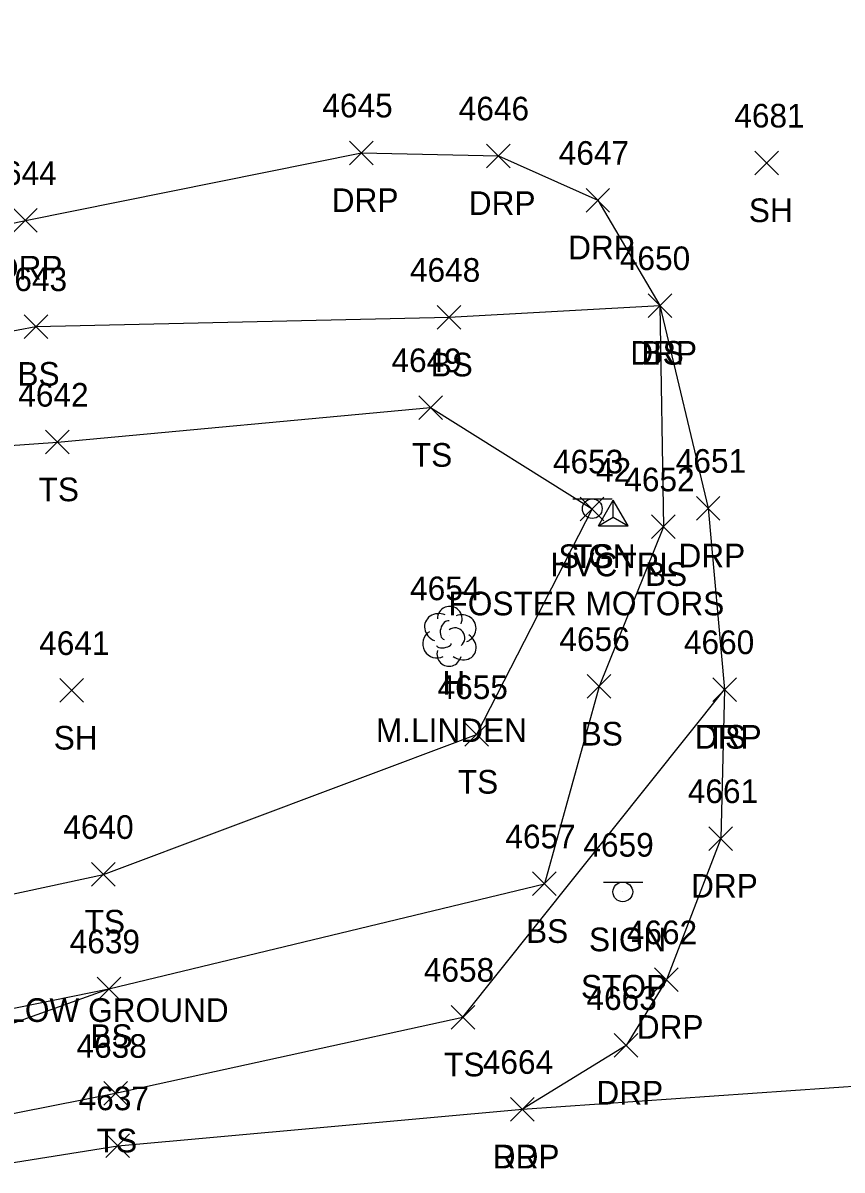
# Model space of a CAD drawing. Extents: x 1472233 to 1475777, y 540726 to 543442.
# Drawn here: x 1474819.6 to 1474888.9, y 541705.9 to 541803 of the extents above; entities that cross this region are included whole.
import ezdxf

# ---------------------------------------------------------------- set-up
doc = ezdxf.new("R2010")
doc.units = 0
for name, color, linetype in [('C_A', 7, 'Continuous'), ('C_I', 7, 'Continuous'), ('CPSM', 7, 'Continuous'), ('L_A', 7, 'Continuous'), ('L_C', 7, 'Continuous'), ('L_I', 7, 'Continuous'), ('L_TIC', 7, 'Continuous'), ('LELB', 7, 'Continuous'), ('LTD', 7, 'Continuous'), ('M_C', 7, 'Continuous'), ('P_A', 7, 'Continuous'), ('P_I', 7, 'Continuous'), ('P_TIC', 7, 'Continuous'), ('PET', 7, 'Continuous'), ('R_A', 7, 'Continuous'), ('R_I', 7, 'Continuous'), ('R_TIC', 7, 'Continuous'), ('RDP', 7, 'Continuous'), ('S_A', 7, 'Continuous'), ('S_C', 7, 'Continuous'), ('S_I', 7, 'Continuous'), ('SSGN', 7, 'Continuous')]:
    doc.layers.add(name, color=color, linetype=linetype)

msp = doc.modelspace()

# ---------------------------------------------------------------- linework, layer by layer
at = {"layer": 'CPSM'}
for p, q in [((1474868.316, 541760.44), (1474869.566, 541762.605)), ((1474870.816, 541760.44), (1474869.566, 541762.605)), ((1474869.566, 541761.162), (1474869.566, 541762.605)), ((1474868.316, 541760.44), (1474869.566, 541761.162)), ((1474868.316, 541760.44), (1474870.816, 541760.44)), ((1474869.566, 541761.162), (1474869.566, 541761.162)), ((1474869.566, 541761.162), (1474870.816, 541760.44))]:
    msp.add_line(p, q, dxfattribs=at)
at = {"layer": 'L_TIC'}
for points in [[(1474881.537, 541790.121), (1474883.537, 541792.121)], [(1474883.537, 541790.121), (1474881.537, 541792.121)], [(1474872.512, 541778.06), (1474874.512, 541780.06)], [(1474874.512, 541778.06), (1474872.512, 541780.06)], [(1474854.673, 541777.074), (1474856.673, 541779.074)], [(1474856.673, 541777.074), (1474854.673, 541779.074)], [(1474819.732, 541776.286), (1474821.732, 541778.286)], [(1474821.732, 541776.286), (1474819.732, 541778.286)], [(1474853.119, 541769.432), (1474855.119, 541771.432)], [(1474855.119, 541769.432), (1474853.119, 541771.432)], [(1474821.552, 541766.514), (1474823.552, 541768.514)], [(1474823.552, 541766.514), (1474821.552, 541768.514)], [(1474866.767, 541760.865), (1474868.767, 541762.865)], [(1474868.767, 541760.865), (1474866.767, 541762.865)], [(1474872.801, 541759.354), (1474874.801, 541761.354)], [(1474874.801, 541759.354), (1474872.801, 541761.354)], [(1474867.368, 541745.852), (1474869.368, 541747.852)], [(1474869.368, 541745.852), (1474867.368, 541747.852)], [(1474822.751, 541745.511), (1474824.751, 541747.511)], [(1474824.751, 541745.511), (1474822.751, 541747.511)], [(1474877.975, 541745.586), (1474879.975, 541747.586)], [(1474879.975, 541745.586), (1474877.975, 541747.586)], [(1474857.007, 541741.786), (1474859.007, 541743.786)], [(1474859.007, 541741.786), (1474857.007, 541743.786)], [(1474857.007, 541741.786), (1474859.007, 541743.786)], [(1474859.007, 541741.786), (1474857.007, 541743.786)], [(1474825.446, 541729.956), (1474827.446, 541731.956)], [(1474827.446, 541729.956), (1474825.446, 541731.956)], [(1474862.744, 541729.162), (1474864.744, 541731.162)], [(1474864.744, 541729.162), (1474862.744, 541731.162)], [(1474862.744, 541729.162), (1474864.744, 541731.162)], [(1474864.744, 541729.162), (1474862.744, 541731.162)], [(1474825.905, 541720.274), (1474827.905, 541722.274)], [(1474827.905, 541720.274), (1474825.905, 541722.274)], [(1474825.905, 541720.274), (1474827.905, 541722.274)], [(1474827.905, 541720.274), (1474825.905, 541722.274)], [(1474855.848, 541717.876), (1474857.848, 541719.876)], [(1474857.848, 541717.876), (1474855.848, 541719.876)], [(1474826.472, 541711.441), (1474828.472, 541713.441)], [(1474828.472, 541711.441), (1474826.472, 541713.441)]]:
    msp.add_lwpolyline(points, dxfattribs=at)
at = {"layer": 'LELB'}
for points in [[(1474267.248, 542051.538), (1474301.065, 542019.812), (1474329.452, 541993.876), (1474364.449, 541959.806), (1474392.296, 541932.536), (1474421.109, 541903.906), (1474458.8, 541865.917), (1474493.115, 541832.04), (1474526.608, 541800.235), (1474563.465, 541765.295), (1474597.229, 541731.042), (1474638.021, 541694.792), (1474653.815, 541680.222), (1474666.402, 541670.098), (1474674.282, 541667.124), (1474681.995, 541667.61), (1474696.101, 541668.144), (1474703.755, 541669.631), (1474738.078, 541685.524), (1474762.017, 541696.041), (1474792.121, 541705.469), (1474827.472, 541712.441), (1474856.848, 541718.876), (1474878.975, 541746.586)], [(1474748.427, 541762.001), (1474774.396, 541768.54), (1474820.732, 541777.286), (1474855.673, 541778.074), (1474873.512, 541779.06), (1474873.801, 541760.354), (1474868.368, 541746.852), (1474863.744, 541730.162)], [(1474748.427, 541762.001), (1474775.778, 541764.208), (1474822.552, 541767.514), (1474854.119, 541770.432), (1474867.767, 541761.865), (1474858.007, 541742.786)], [(1474726.198, 541708.899), (1474753.912, 541713.806), (1474789.658, 541723.029), (1474826.446, 541730.956), (1474858.007, 541742.786)], [(1474695.483, 541672.211), (1474702.759, 541674.86), (1474730.123, 541687.103), (1474760.36, 541699.421), (1474791.531, 541708.619), (1474826.905, 541721.274), (1474863.744, 541730.162)], [(1474727.784, 541699.082), (1474757.191, 541706.249), (1474790.888, 541713.933), (1474826.905, 541721.274)]]:
    msp.add_lwpolyline(points, dxfattribs=at)
at = {"layer": 'LTD'}
msp.add_line((1474855.686, 541751.143), (1474855.686, 541751.143), dxfattribs=at)
msp.add_line((1474855.686, 541751.143), (1474855.686, 541751.143), dxfattribs=at)
msp.add_arc((1474855.733, 541752.577), 1.047, 335.52715, 180.95627, dxfattribs=at)
for centre, major_axis, ratio, start_param, end_param in [((1474854.894, 541751.809), (1.21, -0.512), 0.895232, 1.570796, 4.712389), ((1474856.728, 541751.726), (-1.141, -0.483), 0.949671, 1.570796, 4.712389), ((1474855.478, 541751.601), (-0.208, -0.792), 0.645439, 3.141593, 6.283185), ((1474856.186, 541750.976), (-0.5, 0.667), 0.989748, 3.141593, 6.283185), ((1474854.603, 541750.434), (0.584, -1.042), 0.959034, 3.141593, 6.283185), ((1474856.686, 541750.309), (-1.09, 0.792), 0.841452, 1.570796, 4.712389), ((1474855.686, 541749.643), (0.265, 1.061), 0.942809, 1.570796, 4.712389), ((1474855.228, 541750.393), (-0.625, -0.083), 0.423636, 0, 3.141593)]:
    msp.add_ellipse(centre, major_axis=major_axis, ratio=ratio, start_param=start_param, end_param=end_param, dxfattribs=at)
at = {"layer": 'P_TIC'}
for points in [[(1474860.881, 541710.085), (1474862.881, 541712.085)], [(1474862.881, 541710.085), (1474860.881, 541712.085)], [(1474826.652, 541707.01), (1474828.652, 541709.01)], [(1474828.652, 541707.01), (1474826.652, 541709.01)]]:
    msp.add_lwpolyline(points, dxfattribs=at)
at = {"layer": 'PET'}
msp.add_lwpolyline([(1474657.274, 541669.762), (1474665.585, 541667.376), (1474676.803, 541665.268), (1474682.202, 541664.398), (1474697.203, 541664.826), (1474704.639, 541666.46), (1474739.2, 541683.385), (1474763.058, 541693.052), (1474792.861, 541702.449), (1474827.652, 541708.01), (1474861.881, 541711.085), (1474894.303, 541713.347), (1474920.928, 541714.598), (1474962.108, 541717.096), (1475019.811, 541719.613), (1475064.157, 541721.144), (1475105.759, 541722.278), (1475148.632, 541723.893), (1475182.145, 541725.071), (1475198.024, 541725.76)], dxfattribs=at)
at = {"layer": 'R_TIC'}
for points in [[(1474847.265, 541790.974), (1474849.265, 541792.974)], [(1474849.265, 541790.974), (1474847.265, 541792.974)], [(1474858.855, 541790.723), (1474860.855, 541792.723)], [(1474860.855, 541790.723), (1474858.855, 541792.723)], [(1474867.257, 541786.969), (1474869.257, 541788.969)], [(1474869.257, 541786.969), (1474867.257, 541788.969)], [(1474818.852, 541785.263), (1474820.852, 541787.263)], [(1474820.852, 541785.263), (1474818.852, 541787.263)], [(1474872.512, 541778.06), (1474874.512, 541780.06)], [(1474874.512, 541778.06), (1474872.512, 541780.06)], [(1474876.587, 541760.921), (1474878.587, 541762.921)], [(1474878.587, 541760.921), (1474876.587, 541762.921)], [(1474877.975, 541745.586), (1474879.975, 541747.586)], [(1474879.975, 541745.586), (1474877.975, 541747.586)], [(1474877.652, 541732.987), (1474879.652, 541734.987)], [(1474879.652, 541732.987), (1474877.652, 541734.987)], [(1474873.06, 541721.05), (1474875.06, 541723.05)], [(1474875.06, 541721.05), (1474873.06, 541723.05)], [(1474869.649, 541715.489), (1474871.649, 541717.489)], [(1474871.649, 541715.489), (1474869.649, 541717.489)], [(1474860.881, 541710.085), (1474862.881, 541712.085)], [(1474862.881, 541710.085), (1474860.881, 541712.085)]]:
    msp.add_lwpolyline(points, dxfattribs=at)
at = {"layer": 'RDP'}
msp.add_lwpolyline([(1474773.052, 541776.365), (1474819.852, 541786.263), (1474848.265, 541791.974), (1474859.855, 541791.723), (1474868.257, 541787.969), (1474873.512, 541779.06), (1474877.587, 541761.921), (1474878.975, 541746.586), (1474878.652, 541733.987), (1474874.06, 541722.05), (1474870.649, 541716.489), (1474861.881, 541711.085)], dxfattribs=at)
at = {"layer": 'SSGN'}
for p, q in [((1474866.139, 541762.719), (1474869.473, 541762.719)), ((1474867.786, 541761.885), (1474867.786, 541761.885)), ((1474868.723, 541730.308), (1474872.057, 541730.308)), ((1474870.37, 541729.475), (1474870.37, 541729.475))]:
    msp.add_line(p, q, dxfattribs=at)
for centre in [(1474867.786, 541761.885), (1474870.37, 541729.475)]:
    msp.add_circle(centre, 0.833, dxfattribs=at)

# ---------------------------------------------------------------- texts
at = {"layer": 'C_A'}
msp.add_text('HVCTRL', height=2, dxfattribs=at).set_placement((1474864.259, 541756.162))
at = {"layer": 'C_I'}
msp.add_text('42', height=2, dxfattribs=at).set_placement((1474868.102, 541764.162))
at = {"layer": 'L_A'}
for s, p in [('SH', (1474881.026, 541786.121)), ('BS', (1474871.953, 541774.06)), ('BS', (1474854.114, 541773.074)), ('BS', (1474819.173, 541772.286)), ('TS', (1474852.529, 541765.432)), ('TS', (1474820.961, 541762.514)), ('TS', (1474866.176, 541756.865)), ('BS', (1474872.242, 541755.354)), ('H', (1474855.119, 541746.143)), ('SH', (1474822.24, 541741.511)), ('BS', (1474866.809, 541741.852)), ('TS', (1474877.384, 541741.586)), ('TS', (1474856.416, 541737.786)), ('TS', (1474856.416, 541737.786)), ('TS', (1474824.856, 541725.956)), ('BS', (1474862.185, 541725.162)), ('BS', (1474862.185, 541725.162)), ('BS', (1474825.346, 541716.274)), ('BS', (1474825.346, 541716.274)), ('TS', (1474855.257, 541713.876)), ('TS', (1474825.881, 541707.441))]:
    msp.add_text(s, height=2, dxfattribs=at).set_placement(p)
at = {"layer": 'L_C'}
msp.add_text('M.LINDEN', height=2, dxfattribs=at).set_placement((1474849.489, 541742.143))
at = {"layer": 'L_I'}
for s, p in [('4681', (1474879.797, 541794.121)), ('4650', (1474870.118, 541782.06)), ('4648', (1474852.366, 541781.074)), ('4643', (1474817.425, 541780.286)), ('4649', (1474850.804, 541773.432)), ('4642', (1474819.245, 541770.514)), ('4653', (1474864.459, 541764.865)), ('4652', (1474870.494, 541763.354)), ('4654', (1474852.379, 541754.143)), ('4656', (1474865.006, 541749.852)), ('4641', (1474821.011, 541749.511)), ('4660', (1474875.534, 541749.586)), ('4655', (1474854.7, 541745.786)), ('4655', (1474854.7, 541745.786)), ('4640', (1474823.052, 541733.956)), ('4657', (1474860.437, 541733.162)), ('4657', (1474860.437, 541733.162)), ('4639', (1474823.59, 541724.274)), ('4639', (1474823.59, 541724.274)), ('4658', (1474853.541, 541721.876)), ('4638', (1474824.165, 541715.441))]:
    msp.add_text(s, height=2, dxfattribs=at).set_placement(p)
at = {"layer": 'M_C'}
msp.add_text('REBAR & CONC 3" BELOW GROUND', height=2, dxfattribs=at).set_placement((1474790.465, 541718.478))
at = {"layer": 'P_A'}
msp.add_text('RDP', height=2, dxfattribs=at).set_placement((1474859.369, 541706.085))
at = {"layer": 'P_I'}
for s, p in [('4664', (1474858.527, 541714.085)), ('4637', (1474824.345, 541711.01))]:
    msp.add_text(s, height=2, dxfattribs=at).set_placement(p)
at = {"layer": 'R_A'}
for p in [(1474845.753, 541786.974), (1474857.343, 541786.723), (1474865.745, 541782.969), (1474817.34, 541781.263), (1474871, 541774.06), (1474875.075, 541756.921), (1474876.463, 541741.586), (1474876.14, 541728.987), (1474871.548, 541717.05), (1474868.137, 541711.489), (1474859.369, 541706.085)]:
    msp.add_text('DRP', height=2, dxfattribs=at).set_placement(p)
at = {"layer": 'R_I'}
for s, p in [('4645', (1474844.958, 541794.974)), ('4646', (1474856.493, 541794.723)), ('4647', (1474864.95, 541790.969)), ('4644', (1474816.545, 541789.263)), ('4650', (1474870.118, 541782.06)), ('4651', (1474874.847, 541764.921)), ('4660', (1474875.534, 541749.586)), ('4661', (1474875.865, 541736.987)), ('4662', (1474870.705, 541725.05)), ('4663', (1474867.294, 541719.489)), ('4664', (1474858.527, 541714.085))]:
    msp.add_text(s, height=2, dxfattribs=at).set_placement(p)
at = {"layer": 'S_A'}
for p in [(1474864.924, 541756.865), (1474867.508, 541724.454)]:
    msp.add_text('SIGN', height=2, dxfattribs=at).set_placement(p)
at = {"layer": 'S_C'}
for s, p in [('FOSTER MOTORS', (1474855.625, 541752.865)), ('STOP', (1474866.831, 541720.454))]:
    msp.add_text(s, height=2, dxfattribs=at).set_placement(p)
at = {"layer": 'S_I'}
for s, p in [('4653', (1474864.459, 541764.865)), ('4659', (1474867.036, 541732.454))]:
    msp.add_text(s, height=2, dxfattribs=at).set_placement(p)

doc.saveas('drawing.dxf')
